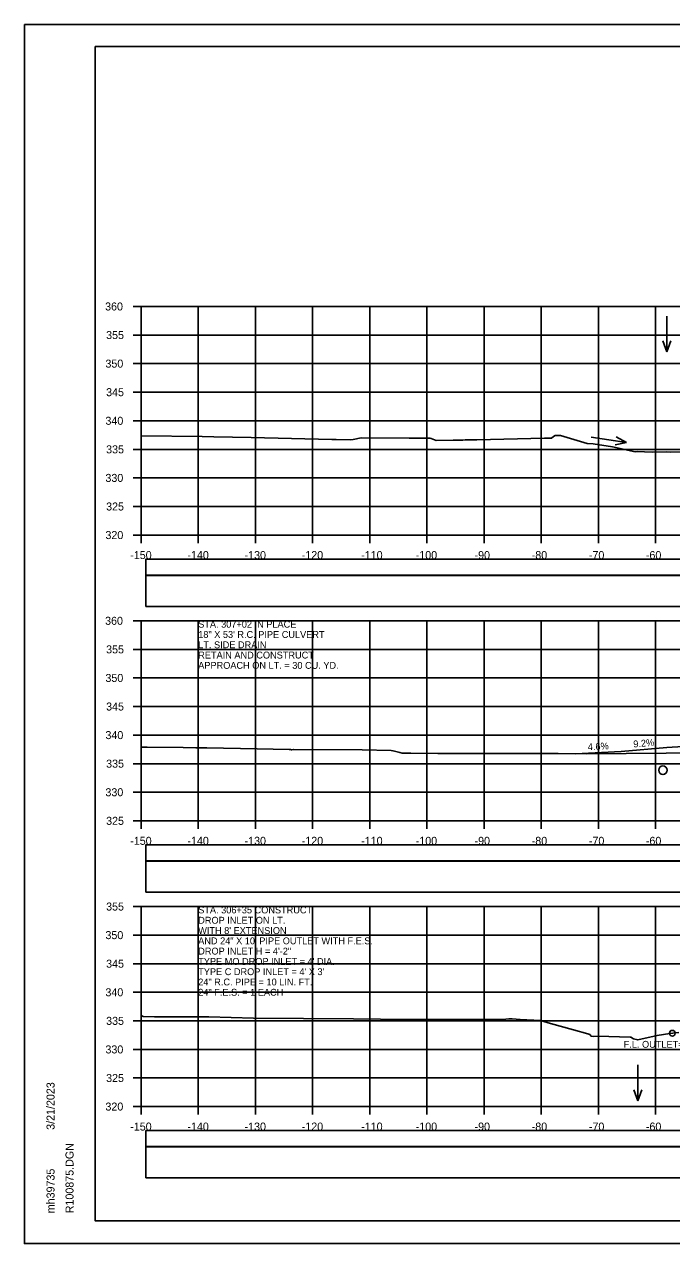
# Model space of a CAD drawing. Extents: x 1368122 to 1710785, y 373130 to 557566.
# Drawn here: x 1369185.2 to 1369298.4, y 373770.3 to 373983.7 of the extents above; entities that cross this region are included whole.
import ezdxf

# ---------------------------------------------------------------- set-up
doc = ezdxf.new("R2010")
doc.units = 0
for name, color, linetype in [('R_Axis', 7, 'Continuous'), ('R_Axis Annot', 7, 'Continuous'), ('R_Border', 7, 'Continuous'), ('R_Drive', 7, 'Continuous'), ('R_Exist Surface', 7, 'Continuous'), ('R_Grid', 7, 'Continuous'), ('R_No Plot', 7, 'Continuous'), ('R_Water', 7, 'Continuous'), ('R_Water Annot', 7, 'Continuous'), ('R_Xsect Elev', 7, 'Continuous')]:
    doc.layers.add(name, color=color, linetype=linetype)

msp = doc.modelspace()

# ---------------------------------------------------------------- linework, layer by layer
for points in [[(1369206.41, 373887.32), (1369504.71, 373887.32), (1369504.71, 373890.13), (1369206.41, 373890.13)], [(1369206.41, 373881.85), (1369504.71, 373881.85), (1369504.71, 373887.26), (1369206.41, 373887.26)], [(1369206.41, 373837.32), (1369504.71, 373837.32), (1369504.71, 373840.13), (1369206.41, 373840.13)], [(1369206.41, 373831.85), (1369504.71, 373831.85), (1369504.71, 373837.26), (1369206.41, 373837.26)], [(1369206.41, 373787.32), (1369504.71, 373787.32), (1369504.71, 373790.13), (1369206.41, 373790.13)], [(1369206.41, 373781.85), (1369504.71, 373781.85), (1369504.71, 373787.26), (1369206.41, 373787.26)]]:
    msp.add_lwpolyline(points, close=True)
at = {"layer": 'R_Axis'}
for p, q in [((1369204.16, 373934.32), (1369205.56, 373934.32)), ((1369205.56, 373894.32), (1369205.56, 373934.32)), ((1369204.16, 373929.32), (1369205.56, 373929.32)), ((1369204.16, 373924.32), (1369205.56, 373924.32)), ((1369204.16, 373919.32), (1369205.56, 373919.32)), ((1369204.16, 373914.32), (1369205.56, 373914.32)), ((1369204.16, 373909.32), (1369205.56, 373909.32)), ((1369204.16, 373904.32), (1369205.56, 373904.32)), ((1369204.16, 373899.32), (1369205.56, 373899.32)), ((1369204.16, 373894.32), (1369205.56, 373894.32)), ((1369205.56, 373894.32), (1369505.56, 373894.32)), ((1369205.56, 373892.92), (1369205.56, 373894.32)), ((1369215.56, 373892.92), (1369215.56, 373894.32)), ((1369225.56, 373892.92), (1369225.56, 373894.32)), ((1369235.56, 373892.92), (1369235.56, 373894.32)), ((1369245.56, 373892.92), (1369245.56, 373894.32)), ((1369255.56, 373892.92), (1369255.56, 373894.32)), ((1369265.56, 373892.92), (1369265.56, 373894.32)), ((1369275.56, 373892.92), (1369275.56, 373894.32)), ((1369285.56, 373892.92), (1369285.56, 373894.32)), ((1369295.56, 373892.92), (1369295.56, 373894.32)), ((1369204.16, 373879.32), (1369205.56, 373879.32)), ((1369205.56, 373844.32), (1369205.56, 373879.32)), ((1369204.16, 373874.32), (1369205.56, 373874.32)), ((1369204.16, 373869.32), (1369205.56, 373869.32)), ((1369204.16, 373864.32), (1369205.56, 373864.32)), ((1369204.16, 373859.32), (1369205.56, 373859.32)), ((1369204.16, 373854.32), (1369205.56, 373854.32)), ((1369204.16, 373849.32), (1369205.56, 373849.32)), ((1369204.16, 373844.32), (1369205.56, 373844.32)), ((1369205.56, 373844.32), (1369505.56, 373844.32)), ((1369205.56, 373842.92), (1369205.56, 373844.32)), ((1369215.56, 373842.92), (1369215.56, 373844.32)), ((1369225.56, 373842.92), (1369225.56, 373844.32)), ((1369235.56, 373842.92), (1369235.56, 373844.32)), ((1369245.56, 373842.92), (1369245.56, 373844.32)), ((1369255.56, 373842.92), (1369255.56, 373844.32)), ((1369265.56, 373842.92), (1369265.56, 373844.32)), ((1369275.56, 373842.92), (1369275.56, 373844.32)), ((1369285.56, 373842.92), (1369285.56, 373844.32)), ((1369295.56, 373842.92), (1369295.56, 373844.32)), ((1369204.16, 373829.32), (1369205.56, 373829.32)), ((1369205.56, 373794.32), (1369205.56, 373829.32)), ((1369204.16, 373824.32), (1369205.56, 373824.32)), ((1369204.16, 373819.32), (1369205.56, 373819.32)), ((1369204.16, 373814.32), (1369205.56, 373814.32)), ((1369204.16, 373809.32), (1369205.56, 373809.32)), ((1369204.16, 373804.32), (1369205.56, 373804.32)), ((1369204.16, 373799.32), (1369205.56, 373799.32)), ((1369204.16, 373794.32), (1369205.56, 373794.32)), ((1369205.56, 373794.32), (1369505.56, 373794.32)), ((1369205.56, 373792.92), (1369205.56, 373794.32)), ((1369215.56, 373792.92), (1369215.56, 373794.32)), ((1369225.56, 373792.92), (1369225.56, 373794.32)), ((1369235.56, 373792.92), (1369235.56, 373794.32)), ((1369245.56, 373792.92), (1369245.56, 373794.32)), ((1369255.56, 373792.92), (1369255.56, 373794.32)), ((1369265.56, 373792.92), (1369265.56, 373794.32)), ((1369275.56, 373792.92), (1369275.56, 373794.32)), ((1369285.56, 373792.92), (1369285.56, 373794.32)), ((1369295.56, 373792.92), (1369295.56, 373794.32))]:
    msp.add_line(p, q, dxfattribs=at)
at = {"layer": 'R_Border'}
for p, q in [((1369197.56, 373979.78), (1369513.74, 373979.78)), ((1369197.56, 373774.32), (1369197.56, 373979.78)), ((1369197.56, 373774.32), (1369197.56, 373774.32)), ((1369513.74, 373774.32), (1369197.56, 373774.32))]:
    msp.add_line(p, q, dxfattribs=at)
at = {"layer": 'R_Drive'}
for p, q in [((1369289.55, 373856.44), (1369297.52, 373857.17)), ((1369308.06, 373857.79), (1369297.52, 373857.17)), ((1369281.56, 373856.07), (1369289.55, 373856.44))]:
    msp.add_line(p, q, dxfattribs=at)
at = {"layer": 'R_Exist Surface'}
for points in [[(1369205.56, 373911.7), (1369216.26, 373911.56), (1369218.28, 373911.49), (1369224.84, 373911.39), (1369238.96, 373911.06), (1369239.7, 373911.04), (1369242.25, 373910.99), (1369242.68, 373911.07), (1369244.09, 373911.35), (1369252.48, 373911.25), (1369252.8, 373911.26), (1369253.09, 373911.26), (1369253.86, 373911.26), (1369254.94, 373911.27), (1369256.04, 373911.29), (1369256.09, 373911.29), (1369256.33, 373911.2), (1369257.21, 373910.85), (1369260.14, 373910.9), (1369260.55, 373910.91), (1369261.43, 373910.93), (1369261.84, 373910.95), (1369262.26, 373910.96), (1369264.29, 373911), (1369276.16, 373911.27), (1369277.35, 373911.25), (1369277.74, 373911.56), (1369278, 373911.73), (1369278.54, 373911.73), (1369278.94, 373911.73), (1369283.6, 373910.33), (1369284.64, 373910.28), (1369288.03, 373909.78), (1369291.97, 373908.91), (1369292.45, 373908.95), (1369293.61, 373908.9), (1369294.97, 373908.84), (1369297.55, 373908.86), (1369298.23, 373908.85), (1369303.74, 373908.91)], [(1369205.56, 373857.23), (1369206.65, 373857.21), (1369212.9, 373857.13), (1369215.14, 373857.09), (1369217.05, 373857.07), (1369225.89, 373856.89), (1369231.46, 373856.82), (1369231.72, 373856.82), (1369231.9, 373856.73), (1369232.2, 373856.81), (1369244.22, 373856.74), (1369249.31, 373856.64), (1369249.65, 373856.54), (1369250.84, 373856.29), (1369251.23, 373856.15), (1369252.78, 373856.13), (1369257.48, 373856.08), (1369258.81, 373856.1), (1369265.23, 373856.09), (1369278.54, 373856.08), (1369283.4, 373856.06), (1369297.42, 373856.14), (1369299.9, 373856.22)], [(1369205.56, 373810.26), (1369205.95, 373810.08), (1369207.91, 373810.01), (1369208.02, 373810.01), (1369208.29, 373810.01), (1369217.39, 373810.05), (1369225.22, 373809.8), (1369242.71, 373809.65), (1369247.43, 373809.6), (1369252.65, 373809.58), (1369267.08, 373809.55), (1369268.21, 373809.55), (1369268.62, 373809.55), (1369268.84, 373809.57), (1369269.88, 373809.69), (1369270.51, 373809.66), (1369271.88, 373809.57), (1369275.41, 373809.4), (1369277.18, 373808.84), (1369281.21, 373807.77), (1369283.69, 373807.03), (1369284.04, 373806.94), (1369284.29, 373806.64), (1369284.76, 373806.6), (1369285.53, 373806.63), (1369291.13, 373806.46), (1369291.22, 373806.47), (1369291.69, 373806.2), (1369292.44, 373805.97), (1369295.83, 373806.73), (1369298.08, 373807.1), (1369299.65, 373807.28)]]:
    msp.add_lwpolyline(points, dxfattribs=at)
at = {"layer": 'R_Grid'}
for p, q in [((1369205.56, 373934.32), (1369505.56, 373934.32)), ((1369205.56, 373894.32), (1369205.56, 373934.32)), ((1369215.56, 373894.32), (1369215.56, 373934.32)), ((1369225.56, 373894.32), (1369225.56, 373934.32)), ((1369235.56, 373894.32), (1369235.56, 373934.32)), ((1369245.56, 373894.32), (1369245.56, 373934.32)), ((1369255.56, 373894.32), (1369255.56, 373934.32)), ((1369265.56, 373894.32), (1369265.56, 373934.32)), ((1369275.56, 373894.32), (1369275.56, 373934.32)), ((1369285.56, 373894.32), (1369285.56, 373934.32)), ((1369295.56, 373894.32), (1369295.56, 373934.32)), ((1369205.56, 373929.32), (1369505.56, 373929.32)), ((1369205.56, 373924.32), (1369505.56, 373924.32)), ((1369205.56, 373919.32), (1369505.56, 373919.32)), ((1369205.56, 373914.32), (1369505.56, 373914.32)), ((1369205.56, 373909.32), (1369505.56, 373909.32)), ((1369205.56, 373904.32), (1369505.56, 373904.32)), ((1369205.56, 373899.32), (1369505.56, 373899.32)), ((1369205.56, 373894.32), (1369505.56, 373894.32)), ((1369205.56, 373879.32), (1369505.56, 373879.32)), ((1369205.56, 373844.32), (1369205.56, 373879.32)), ((1369215.56, 373844.32), (1369215.56, 373879.32)), ((1369225.56, 373844.32), (1369225.56, 373879.32)), ((1369235.56, 373844.32), (1369235.56, 373879.32)), ((1369245.56, 373844.32), (1369245.56, 373879.32)), ((1369255.56, 373844.32), (1369255.56, 373879.32)), ((1369265.56, 373844.32), (1369265.56, 373879.32)), ((1369275.56, 373844.32), (1369275.56, 373879.32)), ((1369285.56, 373844.32), (1369285.56, 373879.32)), ((1369295.56, 373844.32), (1369295.56, 373879.32)), ((1369205.56, 373874.32), (1369505.56, 373874.32)), ((1369205.56, 373869.32), (1369505.56, 373869.32)), ((1369205.56, 373864.32), (1369505.56, 373864.32)), ((1369205.56, 373859.32), (1369505.56, 373859.32)), ((1369205.56, 373854.32), (1369505.56, 373854.32)), ((1369205.56, 373849.32), (1369505.56, 373849.32)), ((1369205.56, 373844.32), (1369505.56, 373844.32)), ((1369205.56, 373829.32), (1369505.56, 373829.32)), ((1369205.56, 373794.32), (1369205.56, 373829.32)), ((1369215.56, 373794.32), (1369215.56, 373829.32)), ((1369225.56, 373794.32), (1369225.56, 373829.32)), ((1369235.56, 373794.32), (1369235.56, 373829.32)), ((1369245.56, 373794.32), (1369245.56, 373829.32)), ((1369255.56, 373794.32), (1369255.56, 373829.32)), ((1369265.56, 373794.32), (1369265.56, 373829.32)), ((1369275.56, 373794.32), (1369275.56, 373829.32)), ((1369285.56, 373794.32), (1369285.56, 373829.32)), ((1369295.56, 373794.32), (1369295.56, 373829.32)), ((1369205.56, 373824.32), (1369505.56, 373824.32)), ((1369205.56, 373819.32), (1369505.56, 373819.32)), ((1369205.56, 373814.32), (1369505.56, 373814.32)), ((1369205.56, 373809.32), (1369505.56, 373809.32)), ((1369205.56, 373804.32), (1369505.56, 373804.32)), ((1369205.56, 373799.32), (1369505.56, 373799.32)), ((1369205.56, 373794.32), (1369505.56, 373794.32))]:
    msp.add_line(p, q, dxfattribs=at)
at = {"layer": 'R_No Plot'}
for p, q in [((1369185.16, 373983.68), (1369518.49, 373983.68)), ((1369185.16, 373770.34), (1369518.49, 373770.34))]:
    msp.add_line(p, q, dxfattribs=at)
for points in [[(1369185.15, 373983.68), (1369518.49, 373983.68), (1369518.49, 373770.34), (1369185.15, 373770.34)], [(1369431.48, 373979.78), (1369451.1, 373979.78), (1369451.1, 373969.9), (1369467.21, 373969.9), (1369490.41, 373969.9), (1369490.53, 373941.75), (1369513.74, 373941.75), (1369513.74, 373774.32), (1369197.56, 373774.32), (1369197.56, 373979.78)]]:
    msp.add_lwpolyline(points, close=True, dxfattribs=at)
msp.add_circle((1369298.5, 373807.15), 0.5, dxfattribs=at)
at = {"layer": 'R_Water'}
msp.add_circle((1369296.86, 373853.17), 0.75, dxfattribs=at)
at = {"layer": 'R_Water Annot'}
for p, q in [((1369297.55, 373932.65), (1369297.55, 373926.37)), ((1369297.55, 373926.37), (1369296.85, 373928.29)), ((1369297.55, 373926.37), (1369298.25, 373928.29)), ((1369284.28, 373911.46), (1369290.49, 373910.52)), ((1369290.49, 373910.52), (1369288.48, 373910.11)), ((1369290.49, 373910.52), (1369288.69, 373911.5)), ((1369292.44, 373801.6), (1369292.44, 373795.32)), ((1369292.44, 373795.32), (1369291.74, 373797.24)), ((1369292.44, 373795.32), (1369293.14, 373797.24))]:
    msp.add_line(p, q, dxfattribs=at)

# ---------------------------------------------------------------- texts
at = {"layer": 'R_Axis Annot'}
for s, p in [('360', (1369199.27, 373933.62)), ('355', (1369199.45, 373928.62)), ('350', (1369199.33, 373923.62)), ('345', (1369199.45, 373918.62)), ('340', (1369199.33, 373913.62)), ('335', (1369199.45, 373908.62)), ('330', (1369199.33, 373903.62)), ('325', (1369199.45, 373898.62)), ('320', (1369199.33, 373893.62)), ('-150', (1369203.67, 373890.12)), ('-140', (1369213.67, 373890.12)), ('-130', (1369223.67, 373890.12)), ('-120', (1369233.67, 373890.12)), ('-110', (1369244.07, 373890.12)), ('-100', (1369253.61, 373890.12)), ('-90', (1369263.9, 373890.12)), ('-80', (1369273.9, 373890.12)), ('-70', (1369283.9, 373890.12)), ('-60', (1369293.87, 373890.12)), ('360', (1369199.27, 373878.62)), ('355', (1369199.45, 373873.62)), ('350', (1369199.33, 373868.62)), ('345', (1369199.45, 373863.62)), ('340', (1369199.33, 373858.62)), ('335', (1369199.45, 373853.62)), ('330', (1369199.33, 373848.62)), ('325', (1369199.45, 373843.62)), ('-150', (1369203.67, 373840.12)), ('-140', (1369213.67, 373840.12)), ('-130', (1369223.67, 373840.12)), ('-120', (1369233.67, 373840.12)), ('-110', (1369244.07, 373840.12)), ('-100', (1369253.61, 373840.12)), ('-90', (1369263.9, 373840.12)), ('-80', (1369273.9, 373840.12)), ('-70', (1369283.9, 373840.12)), ('-60', (1369293.87, 373840.12)), ('355', (1369199.45, 373828.62)), ('350', (1369199.33, 373823.62)), ('345', (1369199.45, 373818.62)), ('340', (1369199.33, 373813.62)), ('335', (1369199.45, 373808.62)), ('330', (1369199.33, 373803.62)), ('325', (1369199.45, 373798.62)), ('320', (1369199.33, 373793.62)), ('-150', (1369203.67, 373790.12)), ('-140', (1369213.67, 373790.12)), ('-130', (1369223.67, 373790.12)), ('-120', (1369233.67, 373790.12)), ('-110', (1369244.07, 373790.12)), ('-100', (1369253.61, 373790.12)), ('-90', (1369263.9, 373790.12)), ('-80', (1369273.9, 373790.12)), ('-70', (1369283.9, 373790.12)), ('-60', (1369293.87, 373790.12))]:
    msp.add_text(s, height=1.4, dxfattribs=at).set_placement(p)
at = {"layer": 'R_Border'}
for s, p in [('3/21/2023', (1369190.43, 373790.25)), ('R100875.DGN', (1369193.75, 373775.65)), ('mh39735', (1369190.43, 373775.65))]:
    msp.add_text(s, height=1.4, rotation=90, dxfattribs=at).set_placement(p)
at = {"layer": 'R_Water Annot'}
for s, p in [('STA. 307+02 IN PLACE', (1369215.56, 373878.12)), ('18" X 53\' R.C. PIPE CULVERT', (1369215.56, 373876.32)), ('LT. SIDE DRAIN', (1369215.56, 373874.52)), ('APPROACH ON LT. = 30 CU. YD.', (1369215.56, 373870.92)), ('RETAIN AND CONSTRUCT', (1369215.56, 373872.72)), ('STA. 306+35 CONSTRUCT', (1369215.56, 373828.12)), ('DROP INLET ON LT.', (1369215.56, 373826.32)), ("WITH 8' EXTENSION", (1369215.56, 373824.52)), ('AND 24" X 10\' PIPE OUTLET WITH F.E.S.', (1369215.56, 373822.72)), ('DROP INLET H = 4\'-2"', (1369215.56, 373820.92)), ("TYPE MO DROP INLET = 4' DIA.", (1369215.56, 373819.12)), ("TYPE C DROP INLET = 4' X 3'", (1369215.56, 373817.32)), ('24" R.C. PIPE = 10 LIN. FT.', (1369215.56, 373815.52)), ('24" F.E.S. = 1 EACH', (1369215.56, 373813.72)), ('F.L. OUTLET=332.82', (1369289.99, 373804.61))]:
    msp.add_text(s, height=1.2, dxfattribs=at).set_placement(p)
at = {"layer": 'R_Xsect Elev'}
for s, rotation, p in [('4.6%', 2.6337, (1369283.74, 373856.67)), ('9.2%', 5.2564, (1369291.73, 373857.14))]:
    msp.add_text(s, height=1.2, rotation=rotation, dxfattribs=at).set_placement(p)

doc.saveas('drawing.dxf')
